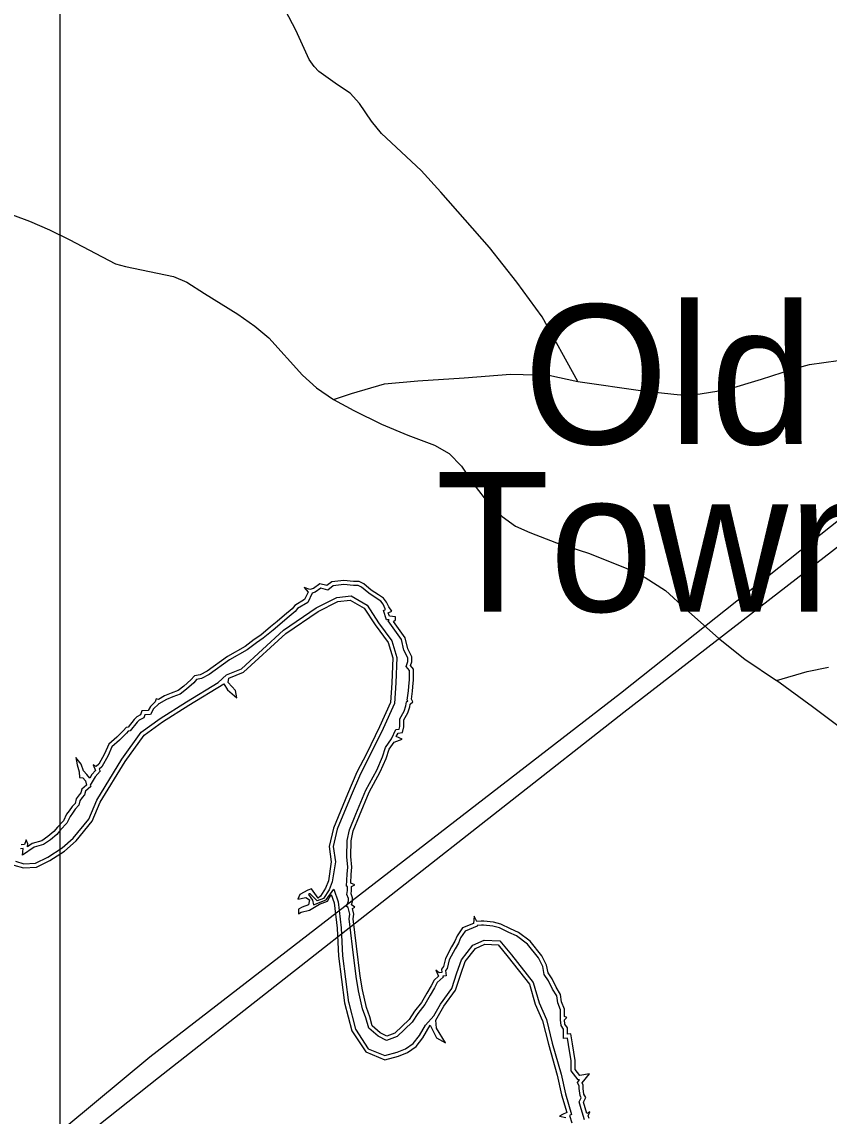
# Model space of a CAD drawing. Extents: x 2104537 to 2336408, y 34176 to 229611.
# Drawn here: x 2308375 to 2313004, y 141474 to 147748 of the extents above; entities that cross this region are included whole.
import ezdxf

# ---------------------------------------------------------------- set-up
doc = ezdxf.new("R2010")
doc.units = 0
for name, color, linetype in [('Exist Civil Demographics Community Label', 7, 'Continuous'), ('Exist Hydrographic Buffer Line', 7, 'Continuous'), ('Exist Hydrographic Creek Double Shore', 7, 'Continuous'), ('Exist Road Non-System Type 51', 7, 'Continuous'), ('Exist Utilities Electrical Transmission Line', 7, 'Continuous'), ('Map Preparation Inset Cut Line', 7, 'Continuous')]:
    doc.layers.add(name, color=color, linetype=linetype)

msp = doc.modelspace()

# ---------------------------------------------------------------- linework, layer by layer
at = {"layer": 'Exist Hydrographic Buffer Line'}
for points in [[(2310495.7, 143637), (2310519.6, 143690.4), (2310538.8, 143693.6), (2310541.7, 143709.2), (2310541.7, 143753.1), (2310566.9, 143796.7), (2310577.9, 143825.9), (2310580.7, 143848.8), (2310587.7, 143854.9), (2310584.9, 143859.8), (2310592.2, 143913.1), (2310594.2, 143937.9), (2310598.3, 143976.8), (2310598.3, 144028.4), (2310579.1, 144052.5), (2310587.8, 144081.8), (2310587.8, 144102.4), (2310566, 144146.1), (2310551.7, 144207.2), (2310474.9, 144314.2), (2310480.5, 144318.9), (2310465.8, 144320.6), (2310448, 144373.9), (2310461.3, 144379.2), (2310458.9, 144382.3), (2310446.3, 144409.8), (2310433.3, 144427.5), (2310407.6, 144444.1), (2310364.4, 144472.2), (2310323.7, 144506.8), (2310303.9, 144516), (2310276.2, 144516), (2310221, 144522.1), (2310160.7, 144514.8), (2310129.5, 144490.8), (2310089.3, 144501.4), (2310057.2, 144478.2), (2310040.8, 144473.3), (2310014.1, 144419.8), (2309955.4, 144385), (2309942, 144367.8), (2309896.2, 144328.5), (2309854.2, 144292.7), (2309816.2, 144261.1), (2309758.7, 144214.1), (2309720.6, 144188.7), (2309667.6, 144148.4), (2309566.7, 144090.6), (2309449, 144006.4), (2309404.8, 143983.1), (2309377.5, 143977.7), (2309360.8, 143959.3), (2309319.4, 143922.2), (2309282.4, 143894.4), (2309240.1, 143878.8), (2309204.2, 143862.9), (2309160.7, 143837.3), (2309159.2, 143837.8), (2309159, 143837.1), (2309130.5, 143808.6), (2309113.4, 143777.2), (2309080.2, 143775.3), (2309073.8, 143757.8), (2309048, 143744.9), (2309036.8, 143733.7), (2308996.7, 143684.1), (2308985.7, 143681.9), (2308975.7, 143670.4), (2308934.7, 143629.4), (2308892, 143592.5), (2308870.6, 143541.7), (2308834.4, 143477.3), (2308819.1, 143464.2), (2308824.2, 143451.6), (2308795.1, 143419.6), (2308766.7, 143372.2), (2308769.8, 143364), (2308740.1, 143336.8), (2308734.3, 143317.4), (2308721.3, 143301.7), (2308707.6, 143282.9), (2308701, 143256.6), (2308681.3, 143234.3), (2308665.3, 143212.3), (2308651.7, 143192.9), (2308632.1, 143153.6), (2308596.2, 143115.5)], [(2308338.8, 142935.4), (2308387.4, 142920.5), (2308454, 142924.2), (2308524, 142959.2), (2308605.4, 143012.2), (2308669.8, 143068.6), (2308758.8, 143177.8), (2308804.3, 143285.5), (2308948.2, 143520.5), (2309059.9, 143675.3), (2309168.2, 143753.4), (2309319.9, 143850.4), (2309501.5, 143960.2), (2309549.1, 144005.4), (2309634.1, 144039.5), (2309875.4, 144260.1), (2310062.5, 144387.8), (2310180.7, 144446.9), (2310263.5, 144456.7), (2310354.5, 144403.9), (2310420, 144303.5), (2310497.6, 144200), (2310524.9, 144104.4), (2310520.5, 143957.7), (2310511.8, 143839.8), (2310447.1, 143697.3), (2310371.4, 143541.5), (2310317.1, 143437.1), (2310263, 143312.2), (2310184.1, 143118.9), (2310160.4, 143020), (2310172.8, 142932.9), (2310155.1, 142817.8), (2310136.6, 142771.4), (2310104.8, 142721.3), (2310067.9, 142708), (2310027.9, 142749.6), (2310025.3, 142748.5), (2310018.5, 142744.8), (2310041.7, 142713.2), (2310047.9, 142684.9), (2310119.2, 142714.3), (2310164.3, 142776.2), (2310188.9, 142703.3), (2310206.1, 142553.1), (2310214.4, 142393.8), (2310247.9, 142126.1)], [(2311601.9, 141453.4), (2311582.4, 141515.8), (2311571.7, 141555.7), (2311582.9, 141580), (2311575.9, 141592.5), (2311571, 141631.9), (2311571, 141646.8), (2311560.6, 141667.7), (2311572.8, 141683), (2311565.5, 141681.6), (2311524.9, 141734.7), (2311524.9, 141791.1), (2311510.5, 141885.5), (2311503.9, 141921.8), (2311480.9, 141919.2), (2311480.9, 141973.3), (2311466.8, 141993.5), (2311464.1, 142025.8), (2311464.1, 142026.7), (2311464.1, 142083.1), (2311448, 142123.5), (2311442, 142163.6), (2311418.6, 142202.5), (2311395.8, 142250.2), (2311371.1, 142286.2), (2311362.4, 142331.9), (2311337.7, 142381.3), (2311273.9, 142460.1), (2311211.1, 142507.2), (2311166.9, 142527.3), (2311114.3, 142553.6), (2311076.3, 142563.1), (2311022.5, 142569.1), (2311010.1, 142569.1), (2310986.9, 142567.2), (2310986.5, 142563.4), (2310917.2, 142535.6), (2310891.1, 142497.3), (2310878.8, 142466.5), (2310859.3, 142433.9), (2310825.4, 142370), (2310814.3, 142321.3), (2310804.5, 142309.9), (2310808, 142278.8), (2310789.4, 142276.2), (2310791.4, 142271.6), (2310757.3, 142240.3), (2310742.1, 142209.7), (2310716.6, 142167.3), (2310686.6, 142113.6), (2310646.2, 142062.6), (2310613.9, 142013), (2310526.7, 141930.2), (2310466.8, 141908.4), (2310417.7, 141933), (2310364.2, 141979.3), (2310347.8, 142037.6), (2310328.8, 142090.5), (2310305.2, 142193.3), (2310292.5, 142274.2), (2310271.5, 142445.6), (2310252.2, 142606.1), (2310256.2, 142631.7), (2310245.8, 142670.6), (2310237.6, 142676.1), (2310248.2, 142708.1), (2310248.2, 142721.3), (2310239.4, 142745.6), (2310241.9, 142768.5), (2310241.9, 142791.6), (2310237.1, 142793.4), (2310239.9, 142861.2), (2310243.9, 142901.5), (2310237.7, 142961.4), (2310239.9, 143055.4), (2310253.4, 143116.1), (2310289.8, 143206.1), (2310346.9, 143342.6), (2310409.9, 143458.1), (2310442.5, 143533.7), (2310460.1, 143588.7), (2310495.7, 143637)], [(2308597.1, 143116.6), (2308575, 143090), (2308538.9, 143058.3), (2308499.1, 143032.6), (2308445, 143015.9), (2308378.4, 142969.8), (2308383.3, 143008.7), (2308367.9, 143007)], [(2310247.3, 142129.1), (2310288.3, 141973.2), (2310361.9, 141860.7), (2310457.2, 141822.2), (2310528, 141840.8), (2310574.8, 141860.3), (2310619.9, 141890.5), (2310654.5, 141936.7), (2310689.3, 141995.8), (2310737.3, 142049.9), (2310776, 142116.9), (2310841.6, 142207.1), (2310869.9, 142296.2), (2310896.4, 142371.4), (2310960.9, 142454.3), (2311025.6, 142484.2), (2311116.9, 142479.1), (2311182.1, 142399.8), (2311306.6, 142240.9), (2311341, 142124.8), (2311383.1, 142027.8), (2311417, 141892.1), (2311467.4, 141715.6), (2311492.5, 141602.4), (2311527, 141484), (2311515.7, 141478.3), (2311529.6, 141436.6)]]:
    msp.add_lwpolyline(points, dxfattribs=at)
at = {"layer": 'Exist Hydrographic Creek Double Shore'}
for points in [[(2310556.3, 143635.8), (2310520.7, 143650.5), (2310533.2, 143669.4), (2310558.4, 143673.5), (2310564.7, 143707.1), (2310564.7, 143747), (2310587.7, 143786.8), (2310600.3, 143820.4), (2310602.4, 143837.2), (2310617.1, 143849.8), (2310608.7, 143864.5), (2310615, 143910.6), (2310617.1, 143935.8), (2310621.3, 143975.6), (2310621.3, 144036.5), (2310604.5, 144057.5), (2310610.8, 144078.4), (2310610.8, 144107.8), (2310587.7, 144154), (2310573.1, 144216.9), (2310506, 144310.2), (2310518.6, 144320.7), (2310518.6, 144337.5), (2310482.9, 144341.7), (2310476.6, 144360.6), (2310497.6, 144369), (2310478.7, 144394.2), (2310466.2, 144421.4), (2310449.4, 144444.5), (2310420, 144463.4), (2310378.1, 144490.7), (2310336.2, 144526.3), (2310308.9, 144538.9), (2310277.5, 144538.9), (2310220.9, 144545.2), (2310151.7, 144536.8), (2310124.5, 144515.8), (2310084.6, 144526.3), (2310046.9, 144499.1), (2310025.9, 144492.8), (2309994.5, 144505.4), (2310017.5, 144478.1), (2309996.6, 144436.1), (2309940, 144402.6), (2309925.3, 144383.7), (2309881.3, 144345.9), (2309839.4, 144310.2), (2309801.6, 144278.8), (2309745, 144232.6), (2309707.3, 144207.5), (2309654.9, 144167.6), (2309554.3, 144109.9), (2309436.9, 144026), (2309397, 144005), (2309365.6, 143998.7), (2309344.6, 143975.6), (2309304.8, 143940), (2309271.3, 143914.8), (2309231.4, 143900.1), (2309193.7, 143883.3), (2309158.1, 143862.4), (2309145.5, 143866.5), (2309139.2, 143849.8), (2309111.9, 143822.5), (2309099.4, 143799.4), (2309063.7, 143797.3), (2309055.3, 143774.2), (2309034.4, 143763.8), (2309019.7, 143749.1), (2308984.1, 143705), (2308973.6, 143702.9), (2308958.9, 143686.1), (2308919.1, 143646.3), (2308873, 143606.4), (2308849.9, 143551.9), (2308816.4, 143492.1), (2308801.7, 143479.5), (2308784.9, 143487.9), (2308797.5, 143456.4), (2308776.5, 143433.3), (2308764, 143412.4), (2308747.2, 143433.3), (2308728.3, 143454.3), (2308715.7, 143492.1), (2308684.3, 143529.8), (2308692.7, 143487.9), (2308703.2, 143448), (2308705.3, 143416.6), (2308724.1, 143414.5), (2308740.9, 143397.7), (2308745.1, 143372.5), (2308719.9, 143349.4), (2308713.6, 143328.4), (2308703.2, 143315.9), (2308686.4, 143292.8), (2308680.1, 143267.6), (2308663.3, 143248.7), (2308646.6, 143225.7), (2308631.9, 143204.7), (2308613, 143166.9), (2308579.5, 143131.2)], [(2308330, 142914.1), (2308384.5, 142897.3), (2308460, 142901.5), (2308535.5, 142939.3), (2308619.3, 142993.8), (2308686.4, 143052.6), (2308778.6, 143165.9), (2308824.7, 143274.9), (2308967.3, 143507.8), (2309076.3, 143658.9), (2309181.1, 143734.4), (2309332.1, 143830.9), (2309533.3, 143952.6), (2309554.3, 143919), (2309608.8, 143872.8), (2309600.4, 143914.8), (2309558.5, 143960.9), (2309562.6, 143986.1), (2309646.5, 144019.7), (2309889.7, 144242.1), (2310074.1, 144367.9), (2310187.3, 144424.6), (2310258.6, 144433), (2310338.3, 144386.8), (2310401.2, 144290.3), (2310476.6, 144189.6), (2310501.8, 144101.5), (2310497.6, 143958.9), (2310489.2, 143845.6), (2310426.3, 143707.1), (2310350.9, 143551.9), (2310296.4, 143447), (2310241.9, 143321.1), (2310162.2, 143126), (2310137, 143021.1), (2310149.6, 142933), (2310132.8, 142823.9), (2310116.1, 142781.9), (2310086.7, 142735.8), (2310074.1, 142723.2), (2310036.4, 142777.7), (2310015.5, 142769.4), (2309969.3, 142744.2), (2309956.8, 142719), (2310002.9, 142727.4), (2310023.8, 142714.8), (2310019.6, 142685.4), (2309981.9, 142672.9), (2309960.9, 142660.3), (2309960.9, 142635.1), (2309977.7, 142643.5), (2310023.8, 142656.1), (2310082.5, 142689.6), (2310128.7, 142706.4), (2310149.6, 142744.2), (2310166.4, 142698), (2310183.2, 142551.2), (2310191.5, 142391.7), (2310225.1, 142123.2)], [(2311627.5, 141461.3), (2311623.3, 141476), (2311631.7, 141499.1), (2311614.9, 141488.6), (2311604.5, 141522.2), (2311596.1, 141553.6), (2311608.6, 141580.9), (2311598.2, 141599.8), (2311594, 141633.4), (2311594, 141652.2), (2311587.7, 141664.8), (2311629.6, 141717.3), (2311575.1, 141706.8), (2311547.9, 141742.5), (2311547.9, 141792.8), (2311533.2, 141889.3), (2311522.7, 141947), (2311503.8, 141944.9), (2311503.8, 141980.6), (2311489.2, 142001.5), (2311487.1, 142026.7), (2311499.6, 142039.3), (2311487.1, 142045.6), (2311487.1, 142087.6), (2311470.3, 142129.5), (2311464, 142171.5), (2311438.8, 142213.4), (2311415.8, 142261.7), (2311392.7, 142295.2), (2311384.3, 142339.3), (2311357.1, 142393.8), (2311290, 142476.7), (2311222.9, 142527.1), (2311176.8, 142548), (2311122.3, 142575.3), (2311080.4, 142585.8), (2311023.8, 142592.1), (2311009.1, 142592.1), (2310983.9, 142590), (2310969.3, 142621.5), (2310965.1, 142579.5), (2310902.2, 142554.3), (2310870.7, 142508.2), (2310858.2, 142476.7), (2310839.3, 142445.2), (2310803.7, 142378.1), (2310793.2, 142332), (2310780.6, 142317.3), (2310782.7, 142298.4), (2310768, 142296.3), (2310749.2, 142311), (2310763.8, 142277.4), (2310738.7, 142254.3), (2310721.9, 142220.8), (2310696.8, 142178.8), (2310667.4, 142126.4), (2310627.6, 142076), (2310596.1, 142027.8), (2310514.4, 141950.1), (2310468.3, 141933.4), (2310430.5, 141952.2), (2310384.4, 141992.1), (2310369.7, 142044.6), (2310350.9, 142097), (2310327.8, 142197.7), (2310315.2, 142277.4), (2310294.3, 142448.4), (2310275.4, 142605.7), (2310279.6, 142633), (2310271.2, 142664.5), (2310283.8, 142672.9), (2310264.9, 142685.4), (2310271.2, 142704.3), (2310271.2, 142725.3), (2310262.8, 142748.4), (2310264.9, 142767.3), (2310264.9, 142790.3), (2310283.8, 142800.8), (2310260.7, 142809.2), (2310262.8, 142859.6), (2310267, 142901.5), (2310260.7, 142962.4), (2310262.8, 143052.6), (2310275.4, 143109.2), (2310311, 143197.3), (2310367.6, 143332.6), (2310430.5, 143448), (2310464.1, 143525.6), (2310480.8, 143578.1), (2310510.2, 143618), (2310556.3, 143635.8)], [(2308579.5, 143131.2), (2308558.5, 143106.1), (2308525, 143076.7), (2308489.3, 143053.6), (2308434.8, 143036.8), (2308407.6, 143018), (2308409.7, 143034.7), (2308399.2, 143057.8), (2308390.8, 143032.6), (2308371.9, 143030.5)], [(2310225.1, 142123.2), (2310267, 141963.8), (2310346.7, 141842.1), (2310455.7, 141798), (2310535.3, 141819), (2310585.6, 141840), (2310636, 141873.6), (2310673.7, 141923.9), (2310715.6, 141995.2), (2310753.3, 141923.9), (2310803.7, 141894.5), (2310753.3, 141978.5), (2310749.2, 142024.6), (2310795.3, 142104.3), (2310862.4, 142196.6), (2310891.7, 142288.9), (2310916.9, 142360.3), (2310975.6, 142435.8), (2311030.1, 142461), (2311105.5, 142456.8), (2311164.2, 142385.4), (2311285.8, 142230.2), (2311319.4, 142116.9), (2311361.3, 142020.4), (2311394.8, 141886.2), (2311445.1, 141709.9), (2311470.3, 141596.6), (2311499.6, 141495.9), (2311474.5, 141483.4), (2311457.7, 141475), (2311495.4, 141466.6)]]:
    msp.add_lwpolyline(points, dxfattribs=at)
at = {"layer": 'Exist Road Non-System Type 51'}
for points in [[(2311563.4, 145687), (2311358.7, 146057), (2311212.7, 146255.4), (2311056.8, 146455.3), (2310778.1, 146772.2), (2310665.3, 146895.7), (2310436.9, 147108.9), (2310380, 147178.8), (2310312, 147280.2), (2310257.5, 147340.1), (2310185.7, 147387.1), (2310078.7, 147463), (2310051.6, 147491.8), (2310021.8, 147532.6), (2309945.3, 147699.6), (2309886.6, 147813.4)], [(2307228.8, 146828.2), (2307318.2, 146843.6), (2307466.1, 146845.5), (2307635, 146832.1), (2307828.6, 146791.8), (2308057.2, 146728.7), (2308237.3, 146671.8), (2308418.1, 146605.1), (2308534, 146555.5), (2308646.1, 146499.9), (2308911.9, 146360.4), (2308968.6, 146344.6), (2309244.9, 146287.6), (2309322, 146256.5), (2309422.7, 146190.6), (2309613.5, 146072.1), (2309710.4, 146003.7), (2309790.8, 145937), (2309985.3, 145722.5), (2310064.3, 145649.8), (2310162.8, 145583.5)], [(2311563.4, 145687), (2311935.7, 145633.5), (2312150.6, 145610.2), (2312264.3, 145614.6), (2312419.5, 145640.8), (2312617, 145700.5), (2312794.9, 145757.7), (2312892, 145783.5), (2313055.2, 145806.1), (2313304.7, 145819.9), (2313655.6, 145851.8)], [(2310162.8, 145583.5), (2310265.5, 145617.7), (2310455.6, 145673.1), (2310644.9, 145690.8), (2310912.4, 145707.3), (2311177.4, 145727.6), (2311397.9, 145722.5), (2311563.4, 145687)], [(2310162.8, 145583.5), (2310279.5, 145520.1), (2310436.5, 145442.3), (2310589.3, 145378.5), (2310741.6, 145320.5), (2310825.5, 145273.6), (2310896.3, 145200.6), (2310966.5, 145095), (2311052.9, 144984.6), (2311129.9, 144911.5), (2311206, 144856.7), (2311287.5, 144819.9), (2311441.7, 144762), (2311630.3, 144699.2), (2311843.7, 144613.8), (2311949.8, 144561.9), (2312066.9, 144488.4), (2312183.1, 144381), (2312369.8, 144214.5), (2312520.6, 144094.1), (2312703.4, 143971.3)], [(2312703.4, 143971.3), (2312877.5, 144024.2), (2313000.6, 144049.1)], [(2313372.6, 143337.8), (2313343.1, 143428.5), (2313283.5, 143518.1), (2313092.8, 143682.8), (2312909.5, 143821.6), (2312703.4, 143971.3)]]:
    msp.add_lwpolyline(points, dxfattribs=at)
at = {"layer": 'Exist Utilities Electrical Transmission Line'}
for points in [[(2317344.9, 146939.5), (2314526.6, 145600), (2313077.9, 144905.1), (2311807.7, 143897.3), (2309108.7, 141812.4), (2307997.4, 140889), (2306429.6, 139811.8), (2302621.4, 138072.6), (2302302.7, 137927.6), (2301461.6, 137547.3), (2300618.4, 137159.2), (2300417.2, 137067.6), (2300389.3, 136745.7), (2300356.4, 136372.3)], [(2317376.9, 146821.6), (2314536.5, 145461), (2313077.9, 144756.1), (2311827.6, 143788.1), (2309158.4, 141693.2), (2308344.7, 141047.9), (2306737.2, 139811.8), (2302755.2, 138057.6), (2302514.4, 137951.1), (2302091.7, 137768), (2301671.1, 137577), (2300853.9, 137213), (2300491, 137048.5), (2300446.9, 136582.3), (2300423.8, 136319)]]:
    msp.add_lwpolyline(points, dxfattribs=at)
at = {"layer": 'Map Preparation Inset Cut Line'}
msp.add_lwpolyline([(2308594.2, 165448.9), (2259992.9, 165448.9), (2259992.9, 139140.9), (2308594.2, 139140.9)], close=True, dxfattribs=at)

# ---------------------------------------------------------------- texts
at = {"layer": 'Exist Civil Demographics Community Label'}
for s, p in [('Old', (2311251.3, 145327.1)), ('Town', (2310747.6, 144367.1))]:
    msp.add_text(s, height=800, dxfattribs=at).set_placement(p)

doc.saveas('drawing.dxf')
